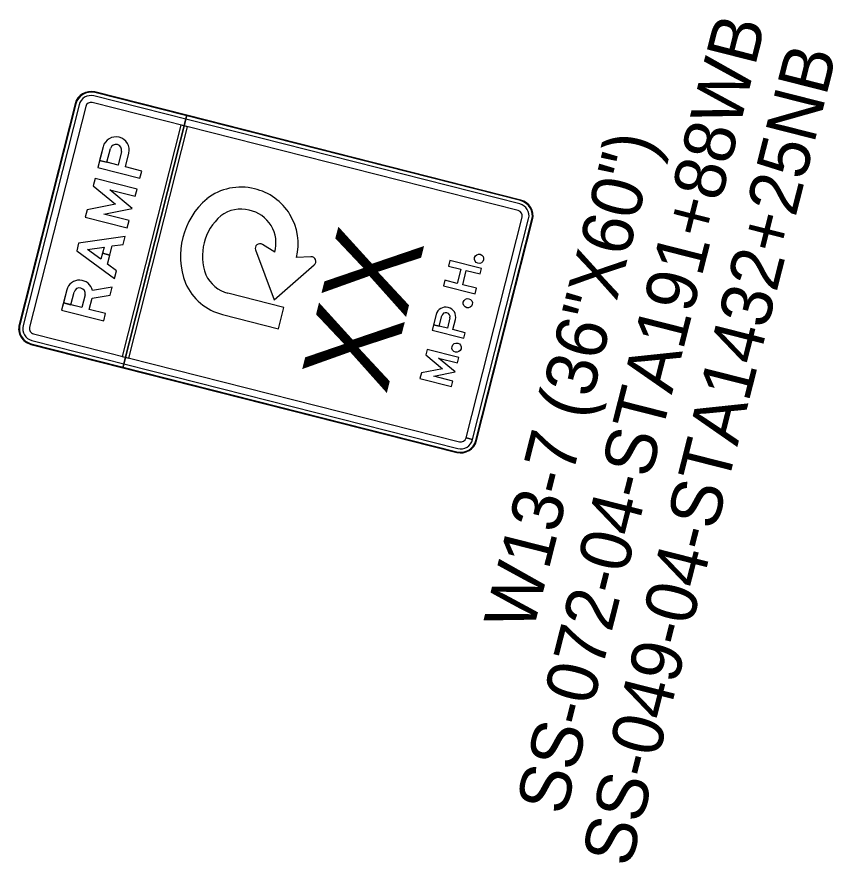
# Model space of a CAD drawing. Extents: x 670257 to 671518, y 737783 to 738188.
# Drawn here: x 670290.881 to 670294.898, y 738119.128 to 738123.288 of the extents above; entities that cross this region are included whole.
import ezdxf

# ---------------------------------------------------------------- set-up
doc = ezdxf.new("R2010")
doc.units = 0
doc.layers.add('Default', color=7, linetype='Continuous')

msp = doc.modelspace()

# ---------------------------------------------------------------- linework, layer by layer
at = {"layer": 'Default'}
for p, q in [((670291.2635, 738122.9158), (670291.2636, 738122.9158)), ((670293.3571, 738122.3848), (670291.2636, 738122.9158)), ((670291.7167, 738122.8043), (670291.2644, 738122.919)), ((670293.3579, 738122.388), (670291.2644, 738122.919)), ((670291.1672, 738122.8611), (670290.8918, 738121.7755)), ((670291.1672, 738122.8611), (670290.8918, 738121.7755)), ((670291.1704, 738122.8603), (670290.8951, 738121.7747)), ((670291.1704, 738122.8603), (670291.1704, 738122.8603)), ((670293.3448, 738122.3364), (670291.2513, 738122.8673)), ((670293.3529, 738122.3687), (670291.2594, 738122.8996)), ((670291.1865, 738122.8562), (670290.9112, 738121.7706)), ((670291.2189, 738122.848), (670290.9435, 738121.7624)), ((670291.7167, 738122.8043), (670291.402, 738121.5636)), ((670291.402, 738121.5636), (670291.7167, 738122.8043)), ((670293.3579, 738122.388), (670291.7167, 738122.8043)), ((670291.6874, 738122.7567), (670291.399, 738121.6194)), ((670291.6874, 738122.7567), (670291.399, 738121.6194)), ((670291.6874, 738122.7567), (670291.399, 738121.6194)), ((670291.4313, 738121.6112), (670291.7197, 738122.7485)), ((670291.4313, 738121.6112), (670291.7197, 738122.7485)), ((670291.4313, 738121.6112), (670291.7197, 738122.7485)), ((670291.7197, 738122.7485), (670291.6874, 738122.7567)), ((670291.7197, 738122.7485), (670291.6874, 738122.7567)), ((670291.7197, 738122.7485), (670291.6874, 738122.7567)), ((670291.395, 738122.6271), (670291.378, 738122.56)), ((670291.4142, 738122.5508), (670291.4311, 738122.6177)), ((670293.3571, 738122.3848), (670293.357, 738122.3848)), ((670293.0888, 738121.2187), (670293.364, 738122.3039)), ((670293.1211, 738121.2105), (670293.3964, 738122.2958)), ((670293.1372, 738121.2061), (670293.4125, 738122.2917)), ((670293.1404, 738121.2053), (670293.4157, 738122.2908)), ((670293.1404, 738121.2053), (670293.4157, 738122.2908)), ((670293.4125, 738122.2917), (670293.4125, 738122.2917)), ((670291.2159, 738121.9219), (670291.1999, 738121.8591)), ((670293.0096, 738121.8081), (670292.9969, 738121.7578)), ((670293.024, 738121.7509), (670293.0368, 738121.8012)), ((670290.8951, 738121.7747), (670290.8951, 738121.7747)), ((670290.9546, 738121.6977), (670293.0481, 738121.1668)), ((670290.9628, 738121.73), (670293.0563, 738121.1991)), ((670290.9497, 738121.6783), (670291.402, 738121.5636)), ((670290.9497, 738121.6783), (670293.0432, 738121.1474)), ((670290.9505, 738121.6815), (670290.9505, 738121.6816)), ((670290.9505, 738121.6815), (670293.044, 738121.1506)), ((670291.399, 738121.6194), (670291.4313, 738121.6112)), ((670291.399, 738121.6194), (670291.4313, 738121.6112)), ((670291.399, 738121.6194), (670291.4313, 738121.6112)), ((670291.402, 738121.5636), (670293.0432, 738121.1474)), ((670293.121, 738121.2102), (670293.0887, 738121.2184)), ((670293.0888, 738121.2187), (670293.1211, 738121.2105)), ((670293.1404, 738121.2053), (670293.1372, 738121.2061)), ((670293.1372, 738121.2061), (670293.1372, 738121.2061)), ((670293.1372, 738121.2061), (670293.1404, 738121.2053)), ((670293.044, 738121.1506), (670293.044, 738121.1506))]:
    msp.add_line(p, q, dxfattribs=at)
for points in [[(670291.3045, 738122.6499), (670291.2785, 738122.5473), (670291.4852, 738122.4949), (670291.4943, 738122.5305), (670291.4142, 738122.5508)], [(670291.2875, 738122.5829), (670291.2785, 738122.5473), (670291.4852, 738122.4949), (670291.4943, 738122.5305), (670291.4142, 738122.5508), (670291.4311, 738122.6177)], [(670291.2875, 738122.5829), (670291.2785, 738122.5473), (670291.4852, 738122.4949), (670291.4943, 738122.5305), (670291.4142, 738122.5508), (670291.4311, 738122.6177)], [(670291.3045, 738122.6499), (670291.2875, 738122.5829), (670291.3237, 738122.5737), (670291.3407, 738122.6409)], [(670291.3045, 738122.6499), (670291.2875, 738122.5829), (670291.3237, 738122.5737), (670291.3407, 738122.6409)], [(670291.395, 738122.6271), (670291.378, 738122.56), (670291.2875, 738122.5829)], [(670291.395, 738122.6271), (670291.378, 738122.56), (670291.2875, 738122.5829)], [(670291.378, 738122.56), (670291.3237, 738122.5737), (670291.3407, 738122.6409)], [(670292.1481, 738122.1318), (670292.0874, 738122.1697)], [(670292.1481, 738122.1318), (670292.0874, 738122.1697)], [(670292.1481, 738122.1318), (670292.0874, 738122.1697)], [(670292.0538, 738122.1423), (670292.1452, 738121.8967), (670292.3425, 738122.0691)], [(670292.0538, 738122.1423), (670292.1452, 738121.8967), (670292.3425, 738122.0691)], [(670292.0538, 738122.1423), (670292.1452, 738121.8967), (670292.3425, 738122.0691)], [(670292.3261, 738122.1092), (670292.2547, 738122.1048), (670292.2547, 738122.1048)], [(670292.3261, 738122.1092), (670292.2547, 738122.1048), (670292.2547, 738122.1048)], [(670292.3261, 738122.1092), (670292.2547, 738122.1048), (670292.2547, 738122.1048)], [(670291.1259, 738121.9459), (670291.1007, 738121.8464), (670291.3075, 738121.7939), (670291.3165, 738121.8295), (670291.2361, 738121.8499), (670291.2501, 738121.9049)], [(670291.1259, 738121.9459), (670291.1097, 738121.882), (670291.1459, 738121.8729), (670291.1618, 738121.9356)], [(670291.1259, 738121.9459), (670291.1097, 738121.882), (670291.1459, 738121.8729), (670291.1618, 738121.9356)], [(670291.3075, 738121.7939), (670291.3165, 738121.8295), (670291.2361, 738121.8499), (670291.2501, 738121.9049), (670291.3394, 738121.9199), (670291.3493, 738121.9589), (670291.2528, 738121.9427)], [(670291.3075, 738121.7939), (670291.3165, 738121.8295), (670291.2361, 738121.8499), (670291.2501, 738121.9049), (670291.3394, 738121.9199), (670291.3493, 738121.9589), (670291.2528, 738121.9427)], [(670291.2501, 738121.9049), (670291.3394, 738121.9199), (670291.3493, 738121.9589), (670291.2528, 738121.9427)], [(670291.2159, 738121.9219), (670291.1999, 738121.8591), (670291.1097, 738121.882), (670291.1007, 738121.8464), (670291.3075, 738121.7939)], [(670291.2159, 738121.9219), (670291.1999, 738121.8591), (670291.1097, 738121.882), (670291.1007, 738121.8464), (670291.3075, 738121.7939)], [(670291.1999, 738121.8591), (670291.1459, 738121.8728), (670291.1618, 738121.9356)], [(670291.8919, 738121.8251), (670292.1669, 738121.7554), (670292.1934, 738121.8602), (670291.9184, 738121.9299)], [(670291.8919, 738121.8251), (670292.1669, 738121.7554), (670292.1934, 738121.8602), (670291.9184, 738121.9299)], [(670291.8919, 738121.8251), (670292.1669, 738121.7554), (670292.1934, 738121.8602), (670291.9184, 738121.9299)], [(670292.9418, 738121.8252), (670292.9223, 738121.7483), (670293.0774, 738121.7089), (670293.0841, 738121.7357), (670293.024, 738121.7509)], [(670292.9418, 738121.8252), (670292.9291, 738121.775), (670292.9562, 738121.7681), (670292.969, 738121.8185)], [(670292.9418, 738121.8252), (670292.9291, 738121.775), (670292.9562, 738121.7681), (670292.969, 738121.8185)], [(670292.9291, 738121.775), (670292.9223, 738121.7483), (670293.0774, 738121.7089), (670293.0841, 738121.7357), (670293.024, 738121.7509), (670293.0368, 738121.8012)], [(670292.9291, 738121.775), (670292.9223, 738121.7483), (670293.0774, 738121.7089), (670293.0841, 738121.7357), (670293.024, 738121.7509), (670293.0368, 738121.8012)], [(670293.0096, 738121.8081), (670292.9969, 738121.7578), (670292.9291, 738121.775)], [(670293.0096, 738121.8081), (670292.9969, 738121.7578), (670292.9291, 738121.775)], [(670292.9969, 738121.7578), (670292.9562, 738121.7681), (670292.969, 738121.8185)]]:
    msp.add_lwpolyline(points, dxfattribs=at)
for points in [[(670291.3079, 738122.3186), (670291.4476, 738122.3465), (670291.3382, 738122.4377), (670291.4627, 738122.4061), (670291.4718, 738122.4418), (670291.265, 738122.4942), (670291.2559, 738122.4583), (670291.3648, 738122.3676), (670291.2258, 738122.3397), (670291.2167, 738122.3038), (670291.4235, 738122.2513), (670291.4325, 738122.287)], [(670291.3079, 738122.3186), (670291.4476, 738122.3465), (670291.3382, 738122.4377), (670291.4627, 738122.4061), (670291.4718, 738122.4418), (670291.265, 738122.4942), (670291.2559, 738122.4583), (670291.3648, 738122.3676), (670291.2258, 738122.3397), (670291.2167, 738122.3038), (670291.4235, 738122.2513), (670291.4325, 738122.287)], [(670291.3079, 738122.3186), (670291.4476, 738122.3465), (670291.3382, 738122.4377), (670291.4627, 738122.4061), (670291.4718, 738122.4418), (670291.265, 738122.4942), (670291.2559, 738122.4583), (670291.3648, 738122.3676), (670291.2258, 738122.3397), (670291.2167, 738122.3038), (670291.4235, 738122.2513), (670291.4325, 738122.287)], [(670291.349, 738122.1623), (670291.4028, 738122.1699), (670291.4126, 738122.2085), (670291.1844, 738122.1763), (670291.1749, 738122.1388), (670291.3602, 738122.0017), (670291.37, 738122.0404), (670291.3263, 738122.0727)], [(670291.3263, 738122.0727), (670291.3377, 738122.1175), (670291.3015, 738122.1267), (670291.2938, 738122.0966), (670291.228, 738122.1453), (670291.3091, 738122.1567), (670291.3015, 738122.1267), (670291.3377, 738122.1175), (670291.349, 738122.1623), (670291.4028, 738122.1699), (670291.4126, 738122.2085), (670291.1844, 738122.1763), (670291.1749, 738122.1388), (670291.3602, 738122.0017), (670291.37, 738122.0404)], [(670291.3263, 738122.0727), (670291.3377, 738122.1175), (670291.3015, 738122.1267), (670291.2938, 738122.0966), (670291.228, 738122.1453), (670291.3091, 738122.1567), (670291.3015, 738122.1267), (670291.3377, 738122.1175), (670291.349, 738122.1623), (670291.4028, 738122.1699), (670291.4126, 738122.2085), (670291.1844, 738122.1763), (670291.1749, 738122.1388), (670291.3602, 738122.0017), (670291.37, 738122.0404)], [(670291.228, 738122.1453), (670291.3091, 738122.1567), (670291.2938, 738122.0966)], [(670293.0629, 738122.0482), (670293.0451, 738121.978), (670292.9844, 738121.9934), (670292.9776, 738121.9666), (670293.1327, 738121.9272), (670293.1395, 738121.954), (670293.0722, 738121.9711), (670293.09, 738122.0413), (670293.1573, 738122.0243), (670293.1641, 738122.051), (670293.009, 738122.0903), (670293.0023, 738122.0636)], [(670293.0629, 738122.0482), (670293.0451, 738121.978), (670292.9844, 738121.9934), (670292.9776, 738121.9666), (670293.1327, 738121.9272), (670293.1395, 738121.954), (670293.0722, 738121.9711), (670293.09, 738122.0413), (670293.1573, 738122.0243), (670293.1641, 738122.051), (670293.009, 738122.0903), (670293.0023, 738122.0636)], [(670293.0629, 738122.0482), (670293.0451, 738121.978), (670292.9844, 738121.9934), (670292.9776, 738121.9666), (670293.1327, 738121.9272), (670293.1395, 738121.954), (670293.0722, 738121.9711), (670293.09, 738122.0413), (670293.1573, 738122.0243), (670293.1641, 738122.051), (670293.009, 738122.0903), (670293.0023, 738122.0636)], [(670292.9305, 738121.5219), (670293.0352, 738121.5429), (670292.9531, 738121.6113), (670293.0466, 738121.5876), (670293.0534, 738121.6143), (670292.8983, 738121.6537), (670292.8914, 738121.6267), (670292.9731, 738121.5587), (670292.8689, 738121.5378), (670292.8621, 738121.5108), (670293.0171, 738121.4715), (670293.0239, 738121.4982)], [(670292.9305, 738121.5219), (670293.0352, 738121.5429), (670292.9531, 738121.6113), (670293.0466, 738121.5876), (670293.0534, 738121.6143), (670292.8983, 738121.6537), (670292.8914, 738121.6267), (670292.9731, 738121.5587), (670292.8689, 738121.5378), (670292.8621, 738121.5108), (670293.0171, 738121.4715), (670293.0239, 738121.4982)], [(670292.9305, 738121.5219), (670293.0352, 738121.5429), (670292.9531, 738121.6113), (670293.0466, 738121.5876), (670293.0534, 738121.6143), (670292.8983, 738121.6537), (670292.8914, 738121.6267), (670292.9731, 738121.5587), (670292.8689, 738121.5378), (670292.8621, 738121.5108), (670293.0171, 738121.4715), (670293.0239, 738121.4982)]]:
    msp.add_lwpolyline(points, close=True, dxfattribs=at)
for centre, major_axis, ratio, start_param, end_param in [((670291.2447, 738122.8415), (0.0197, 0.0775), 0.999942, 0, 1.570796), ((670291.2447, 738122.8415), (0.0197, 0.0775), 0.999942, 0, 1.570796), ((670291.2447, 738122.8415), (0.0188, 0.0743), 0.999942, 0, 1.570796), ((670291.2447, 738122.8415), (0.0147, 0.0582), 0.999942, 0, 1.570796), ((670291.2447, 738122.8415), (0.0066, 0.0258), 0.999942, 0, 1.570796), ((670291.3678, 738122.6338), (-0.0633, 0.0161), 0.985057, 3.141593, 6.283185), ((670291.3678, 738122.6338), (-0.0633, 0.0161), 0.985057, 3.141593, 6.283185), ((670291.3678, 738122.6338), (-0.0633, 0.0161), 0.985057, 3.141593, 6.283185), ((670291.3678, 738122.634), (-0.0271, 0.0069), 0.985057, 3.141593, 6.283185), ((670291.3678, 738122.634), (-0.0271, 0.0069), 0.985057, 3.141593, 6.283185), ((670291.3678, 738122.634), (-0.0271, 0.0069), 0.985057, 3.141593, 6.283185), ((670291.9817, 738122.1795), (0.0668, 0.2635), 0.9996, 0, 0.907617), ((670291.9817, 738122.1795), (0.0668, 0.2635), 0.9996, 0, 0.907617), ((670291.9817, 738122.1795), (0.0668, 0.2635), 0.9996, 0, 0.907617), ((670291.9866, 738122.1733), (0.068, 0.2683), 0.9996, 4.710574, 6.305861), ((670291.9866, 738122.1733), (0.068, 0.2683), 0.9996, 4.710574, 6.305861), ((670291.9866, 738122.1733), (0.068, 0.2683), 0.9996, 4.710574, 6.305861), ((670292.0543, 738122.1127), (0.0908, 0.3581), 0.9996, 0.952259, 2.189333), ((670292.0543, 738122.1127), (0.0908, 0.3581), 0.9996, 0.952259, 2.189333), ((670292.0543, 738122.1127), (0.0908, 0.3581), 0.9996, 0.952259, 2.189333), ((670293.3382, 738122.3105), (0.0147, 0.0582), 0.999942, 4.712389, 6.283185), ((670293.3382, 738122.3105), (0.0188, 0.0743), 0.999942, 4.712389, 6.283185), ((670293.3382, 738122.3105), (0.0197, 0.0775), 0.999942, 4.712389, 6.283185), ((670293.3382, 738122.3105), (0.0197, 0.0775), 0.999942, 4.712389, 6.283185), ((670291.9817, 738122.1795), (0.0403, 0.1587), 0.9996, 6.275722, 7.176655), ((670291.9817, 738122.1795), (0.0403, 0.1587), 0.9996, 6.275722, 7.176655), ((670291.9817, 738122.1795), (0.0403, 0.1587), 0.9996, 6.275722, 7.176655), ((670291.9901, 738122.1769), (0.0404, 0.1593), 0.9996, 4.682511, 6.32898), ((670291.9901, 738122.1769), (0.0404, 0.1593), 0.9996, 4.682511, 6.32898), ((670291.9901, 738122.1769), (0.0404, 0.1593), 0.9996, 4.682511, 6.32898), ((670293.3382, 738122.3105), (0.0066, 0.0258), 0.999942, 4.712389, 6.283185), ((670292.0543, 738122.1127), (0.0643, 0.2534), 0.9996, 0.961865, 2.179728), ((670292.0543, 738122.1127), (0.0643, 0.2534), 0.9996, 0.961865, 2.179728), ((670292.0543, 738122.1127), (0.0643, 0.2534), 0.9996, 0.961865, 2.179728), ((670292.0753, 738122.1503), (0.0056, 0.0222), 0.9996, 5.97377, 8.458539), ((670292.0753, 738122.1503), (0.0056, 0.0222), 0.9996, 5.97377, 8.458539), ((670292.0753, 738122.1503), (0.0056, 0.0222), 0.9996, 5.97377, 8.458539), ((670292.3275, 738122.0863), (0.0056, 0.0222), 0.9996, 4.107831, 6.5926), ((670292.3275, 738122.0863), (0.0056, 0.0222), 0.9996, 4.107831, 6.5926), ((670292.3275, 738122.0863), (0.0056, 0.0222), 0.9996, 4.107831, 6.5926), ((670291.1891, 738121.9298), (-0.0632, 0.016), 0.985057, 3.595687, 6.283185), ((670291.1891, 738121.9298), (-0.0632, 0.016), 0.985057, 3.595687, 6.283185), ((670291.1891, 738121.9298), (-0.0632, 0.016), 0.985057, 3.595687, 6.283185), ((670291.9587, 738122.0886), (0.0403, 0.1587), 0.9996, 2.248123, 3.141593), ((670291.9587, 738122.0886), (0.0403, 0.1587), 0.9996, 2.248123, 3.141593), ((670291.9587, 738122.0886), (0.0403, 0.1587), 0.9996, 2.248123, 3.141593), ((670291.1888, 738121.9287), (-0.027, 0.0069), 0.985057, 3.141593, 6.283185), ((670291.1888, 738121.9287), (-0.027, 0.0069), 0.985057, 3.141593, 6.283185), ((670291.1888, 738121.9287), (-0.027, 0.0069), 0.985057, 3.141593, 6.283185), ((670291.9587, 738122.0886), (0.0668, 0.2635), 0.9996, 2.233975, 3.141593), ((670291.9587, 738122.0886), (0.0668, 0.2635), 0.9996, 2.233975, 3.141593), ((670291.9587, 738122.0886), (0.0668, 0.2635), 0.9996, 2.233975, 3.141593), ((670292.9892, 738121.8132), (-0.0475, 0.012), 0.985057, 3.141593, 6.283185), ((670292.9892, 738121.8132), (-0.0475, 0.012), 0.985057, 3.141593, 6.283185), ((670292.9892, 738121.8132), (-0.0475, 0.012), 0.985057, 3.141593, 6.283185), ((670292.9893, 738121.8134), (-0.0203, 0.0052), 0.985057, 3.141593, 6.283185), ((670292.9893, 738121.8134), (-0.0203, 0.0052), 0.985057, 3.141593, 6.283185), ((670292.9893, 738121.8134), (-0.0203, 0.0052), 0.985057, 3.141593, 6.283185), ((670290.9694, 738121.7559), (0.0197, 0.0775), 0.999942, 1.570796, 3.141593), ((670290.9694, 738121.7559), (0.0197, 0.0775), 0.999942, 1.570796, 3.141593), ((670290.9694, 738121.7559), (0.0188, 0.0743), 0.999942, 1.570796, 3.141593), ((670290.9694, 738121.7559), (0.0147, 0.0582), 0.999942, 1.570796, 3.141593), ((670290.9694, 738121.7559), (0.0066, 0.0258), 0.999942, 1.570796, 3.141593), ((670293.0629, 738121.2249), (0.0197, 0.0775), 0.999942, 3.141593, 4.712389), ((670293.0629, 738121.2249), (0.0197, 0.0775), 0.999942, 3.141593, 4.712389), ((670293.0629, 738121.2249), (0.0188, 0.0743), 0.999942, 3.141593, 4.712389), ((670293.0629, 738121.2249), (0.0147, 0.0582), 0.999942, 3.141593, 4.712389), ((670293.0629, 738121.2249), (0.0066, 0.0258), 0.999942, 3.141593, 4.712389)]:
    msp.add_ellipse(centre, major_axis=major_axis, ratio=ratio, start_param=start_param, end_param=end_param, dxfattribs=at)
for centre in [(670293.1526, 738122.099), (670293.1526, 738122.099), (670293.1526, 738122.099), (670293.0973, 738121.8807), (670293.0973, 738121.8807), (670293.0973, 738121.8807), (670293.0419, 738121.6623), (670293.0419, 738121.6623), (670293.0419, 738121.6623)]:
    msp.add_ellipse(centre, major_axis=(0.0056, 0.0222), ratio=0.999942, dxfattribs=at)

# ---------------------------------------------------------------- texts
for s, height, p in [('SS-072-04-STA191+88WB', 0.25, (670293.5743, 738119.357)), ('SS-049-04-STA1432+25NB', 0.25, (670293.8965, 738119.1017)), ('W13-7 (36"X60")', 0.25, (670293.416, 738120.2581)), ('XX', 0.432, (670292.6959, 738121.4268))]:
    msp.add_text(s, height=height, rotation=75.7686, dxfattribs=at).set_placement(p)

doc.saveas('drawing.dxf')
